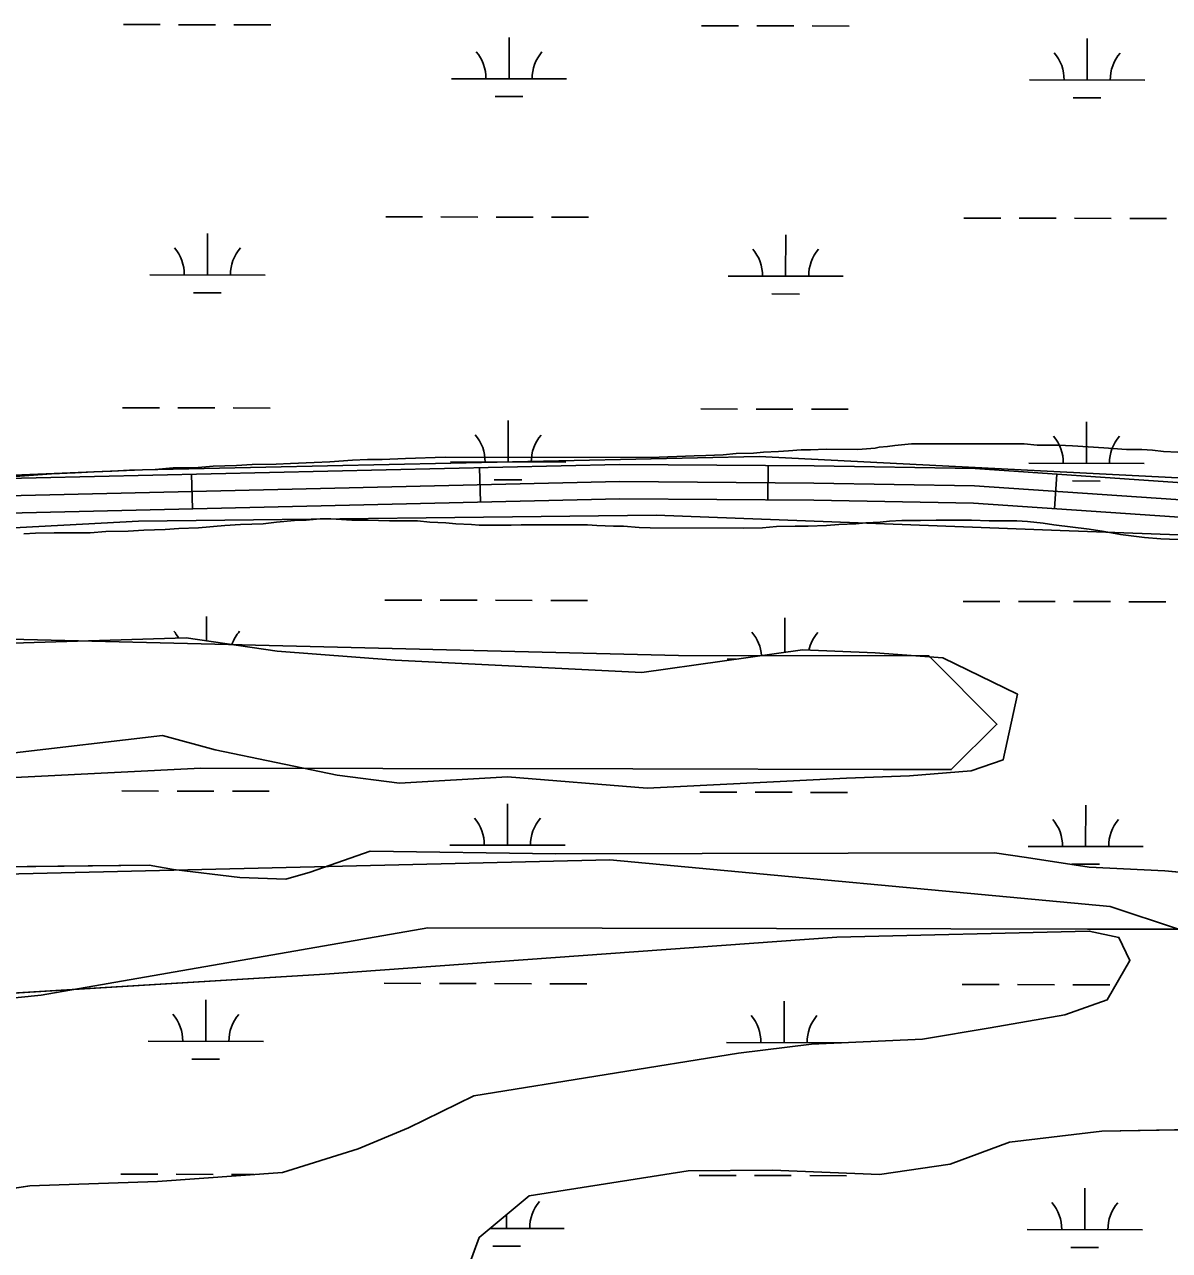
# Model space of a CAD drawing. Extents: x 3219052 to 3256913, y 800770 to 826146.
# Drawn here: x 3236110 to 3237103, y 820830 to 821894 of the extents above; entities that cross this region are included whole.
import ezdxf

# ---------------------------------------------------------------- set-up
doc = ezdxf.new("R2010")
doc.units = 0
for name, color, linetype in [('V-ROAD-CNTR', 7, 'Continuous'), ('V-SITE-VEGE', 7, 'Continuous'), ('V-TOPO-SHOR', 7, 'Continuous'), ('V-WETL-SWMP', 7, 'Continuous')]:
    doc.layers.add(name, color=color, linetype=linetype)

msp = doc.modelspace()

# ---------------------------------------------------------------- linework, layer by layer
at = {"layer": 'V-ROAD-CNTR'}
for p, q in [((3236505.3, 821479.5), (3236504.6, 821509.5)), ((3236754.8, 821481.4), (3236755, 821511.4)), ((3236255.3, 821473.7), (3236254.6, 821503.7)), ((3237003.7, 821473.8), (3237005.7, 821503.7))]:
    msp.add_line(p, q, dxfattribs=at)
for points in [[(3238617.1, 821243.7), (3238606.1, 821243.9), (3238581, 821242.8), (3238538.1, 821237.2), (3238505.3, 821237.4), (3238449.4, 821241.9), (3237836.7, 821382), (3237685.9, 821423.7), (3237638, 821436.6), (3237605.6, 821444.2), (3237576.4, 821447.7), (3237537.5, 821452.7), (3237294.3, 821479.1), (3237110.4, 821496.6), (3236934.8, 821508.6), (3236795.1, 821511.1), (3236626.2, 821512.3), (3236068.9, 821499.5), (3235304.3, 821460.7), (3234290.9, 821427.9), (3233313.7, 821383.6), (3232818.7, 821364.8)], [(3236069.5, 821484.5), (3236626.4, 821497.3), (3236794.9, 821496.1), (3236934.2, 821493.6), (3237109.1, 821481.7), (3237292.8, 821464.2), (3237535.7, 821437.8), (3237574.5, 821432.8), (3237603, 821429.4), (3237634.4, 821422), (3237681.9, 821409.3), (3237833, 821367.5), (3238447.1, 821227), (3238504.7, 821222.4), (3238539, 821222.2), (3238582.3, 821227.8), (3238606.2, 821228.9), (3238631.1, 821228.3)], [(3238628.6, 821213.3), (3238606.4, 821213.9), (3238583.6, 821212.9), (3238540, 821207.2), (3238504, 821207.4), (3238444.8, 821212.1), (3237829.3, 821352.9), (3237678, 821394.8), (3237630.7, 821407.5), (3237600.4, 821414.6), (3237572.7, 821417.9), (3237534, 821422.9), (3237291.3, 821449.3), (3237107.9, 821466.7), (3236933.5, 821478.6), (3236794.8, 821481.1), (3236626.5, 821482.3), (3236070.1, 821469.5)]]:
    msp.add_lwpolyline(points, dxfattribs=at)
at = {"layer": 'V-SITE-VEGE'}
for p, q in [((3236690.9, 821519.7), (3236701, 821520.1)), ((3236701, 821520.1), (3236716.1, 821520.6)), ((3236716.1, 821520.6), (3236727.2, 821521.6)), ((3236727.2, 821521.6), (3236742.4, 821522)), ((3236742.4, 821522), (3236751, 821523)), ((3236751, 821523), (3236764.1, 821523.5)), ((3236764.1, 821523.5), (3236772.7, 821524)), ((3236772.7, 821524), (3236783.8, 821525)), ((3236783.8, 821525), (3236791.9, 821524.9)), ((3236791.9, 821524.9), (3236805.6, 821525.4)), ((3236805.6, 821525.4), (3236832.9, 821525.3)), ((3236832.9, 821525.3), (3236848, 821526.3)), ((3236848, 821526.3), (3236851.6, 821527.3)), ((3236851.6, 821527.3), (3236858.6, 821527.8)), ((3236858.6, 821527.8), (3236865.2, 821528.8)), ((3236865.2, 821528.8), (3236879.4, 821530.2)), ((3236879.4, 821530.2), (3236977.4, 821530)), ((3236977.4, 821530), (3236988.5, 821528.9)), ((3236988.5, 821528.9), (3237007.2, 821528.9)), ((3237007.2, 821528.9), (3237019.3, 821528.3)), ((3237019.3, 821528.3), (3237046.6, 821526.7)), ((3237046.6, 821526.7), (3237066.3, 821525.2)), ((3237066.3, 821525.2), (3237079.5, 821525.1)), ((3237079.5, 821525.1), (3237088.6, 821524.6)), ((3237088.6, 821524.6), (3237098.2, 821523.6)), ((3237098.2, 821523.6), (3237110.8, 821523)), ((3236222.9, 821507.8), (3236238.6, 821509.3)), ((3236238.6, 821509.3), (3236260.3, 821509.7)), ((3236260.3, 821509.7), (3236273.4, 821510.7)), ((3236273.4, 821510.7), (3236293.6, 821511.2)), ((3236293.6, 821511.2), (3236307.3, 821512.1)), ((3236307.3, 821512.1), (3236328, 821512.6)), ((3236328, 821512.6), (3236340.6, 821513)), ((3236340.6, 821513), (3236360.9, 821514)), ((3236360.9, 821514), (3236374.5, 821514.5)), ((3236374.5, 821514.5), (3236394.2, 821515.9)), ((3236394.2, 821515.9), (3236407.4, 821516.4)), ((3236407.4, 821516.4), (3236420, 821516.4)), ((3236420, 821516.4), (3236440.2, 821517.3)), ((3236440.2, 821517.3), (3236474.6, 821518.7)), ((3236474.6, 821518.7), (3236652.9, 821518.2)), ((3236652.9, 821518.2), (3236690.9, 821519.7)), ((3236097.6, 821501.6), (3236132.9, 821504)), ((3236132.9, 821504), (3236153.7, 821505)), ((3236153.7, 821505), (3236169.8, 821505.9)), ((3236169.8, 821505.9), (3236185.5, 821506.4)), ((3236185.5, 821506.4), (3236200.7, 821507.4)), ((3236200.7, 821507.4), (3236222.9, 821507.8))]:
    msp.add_line(p, q, dxfattribs=at)
for points in [[(3237111.1, 821447.2), (3237095.9, 821447.8), (3237081.8, 821448.8), (3237061.1, 821451.4), (3237046.9, 821454), (3237033.8, 821456), (3237003, 821459.7), (3236993.9, 821461.2), (3236980.2, 821462.8), (3236971.1, 821463.3), (3236946.9, 821463.4), (3236931.7, 821463.9), (3236900.9, 821464), (3236887.3, 821463.5), (3236871.1, 821463.6), (3236860.5, 821463.1), (3236852.4, 821462.1), (3236839.8, 821461.6), (3236831.2, 821460.6), (3236816.5, 821460.2), (3236805.9, 821459.2), (3236789.7, 821458.7), (3236778.6, 821458.8), (3236762.4, 821458.3), (3236750.3, 821457.3), (3236733.6, 821456.9), (3236652.8, 821457.1), (3236643.2, 821457.6), (3236629.5, 821458.7), (3236620.9, 821458.7), (3236606.3, 821459.2), (3236598.2, 821459.8), (3236540.6, 821459.9), (3236532, 821459.5), (3236504.2, 821459.5), (3236497.7, 821460.1), (3236484, 821460.6), (3236475.4, 821461.6), (3236461.3, 821462.2), (3236450.7, 821463.2), (3236426.4, 821463.3), (3236407.2, 821463.8), (3236393.6, 821463.9), (3236375.4, 821464.9), (3236366.3, 821465), (3236354.2, 821464), (3236344, 821463.5), (3236328.4, 821462), (3236316.7, 821460.6), (3236297, 821460.1), (3236283.4, 821459.1), (3236260.6, 821457.2), (3236243.5, 821456.7), (3236231.8, 821455.7), (3236213.1, 821455.3), (3236199.5, 821454.3), (3236180.3, 821453.9), (3236166.6, 821452.9), (3236135.3, 821453), (3236119.1, 821452.5), (3236109, 821452)], [(3236099.1, 821357.1), (3236249.8, 821361.8), (3236328.9, 821350.1), (3236431.4, 821342.2), (3236645.6, 821331.7), (3236784.8, 821351.2), (3236848, 821348.6), (3236906.8, 821344.5), (3236971.5, 821312.9), (3236959, 821255.7), (3236931.2, 821246.2), (3236877.9, 821242), (3236823.1, 821239.8), (3236650.1, 821231.1), (3236528.9, 821241), (3236435.1, 821235.7), (3236381, 821242.6), (3236275, 821264.4), (3236229.3, 821276.8), (3236096.1, 821261.3)], [(3236096.1, 821261.3), (3236229.3, 821276.8), (3236275, 821264.4), (3236381, 821242.6), (3236435.1, 821235.7), (3236528.9, 821241), (3236650.1, 821231.1), (3236823.1, 821239.8), (3236877.9, 821242), (3236931.2, 821246.2), (3236959, 821255.7), (3236971.5, 821312.9), (3236906.8, 821344.5), (3236848, 821348.6), (3236784.8, 821351.2), (3236645.6, 821331.7), (3236431.4, 821342.2), (3236328.9, 821350.1), (3236249.8, 821361.8), (3236099.1, 821357.1)], [(3235971.8, 821161.5), (3236217.8, 821164.4), (3236238.9, 821160.7), (3236296.5, 821153.8), (3236336.3, 821152.1), (3236357.7, 821158.4), (3236409.5, 821176.5), (3236570.9, 821174.1), (3236951.7, 821175), (3236979.5, 821171), (3237033.9, 821162.5), (3237099.5, 821159.5), (3237175.8, 821152.1)], [(3236499.5, 820964), (3236729.4, 821001.1), (3236792.6, 821008.9), (3236889.2, 821013.4), (3236947.7, 821023.2), (3237012.5, 821034.5), (3237049.5, 821047.6), (3237069.1, 821081.7), (3237059.6, 821101.6), (3237033.8, 821107.2), (3236814.7, 821101.9), (3236370.2, 821069.7), (3235812.4, 821035.9)], [(3236030.2, 820873.1), (3236114.1, 820886), (3236225, 820889.7), (3236333.6, 820897.7), (3236399.2, 820918.2), (3236443, 820936.4), (3236499.5, 820964)], [(3237139.4, 820935.2), (3237044.8, 820933.5), (3236964.5, 820923.8), (3236913.1, 820904.8), (3236851.9, 820895.9), (3236758.9, 820899.7), (3236685.8, 820899.1), (3236547.8, 820877.2), (3236504.3, 820841.2), (3236487.9, 820796.3)]]:
    msp.add_lwpolyline(points, dxfattribs=at)
at = {"layer": 'V-TOPO-SHOR'}
for points in [[(3231018.6, 821021.2), (3231675.7, 821268.4), (3231959.5, 821325.2), (3232220.9, 821353.3), (3232335.7, 821359.5), (3232708.7, 821371.4), (3233145.3, 821380.1), (3233381.2, 821392.3), (3234592.5, 821440.8), (3235918.6, 821495.4), (3236211.9, 821507.5), (3236747.4, 821519.1), (3237139.4, 821499.2), (3237486.7, 821469.8), (3237665.2, 821440.7), (3237840.4, 821389.3), (3238331, 821267.2), (3238525.4, 821241.3), (3238624.2, 821260.2), (3238828.4, 821352.2), (3238956, 821431.6), (3238978.4, 821450.7), (3238997.6, 821479.4), (3239020.9, 821505.5)], [(3237499.4, 821425.1), (3237190.3, 821448.1), (3237008.6, 821454.8), (3236658, 821468.3), (3236208.6, 821462.9), (3235921.7, 821447.6), (3235548.7, 821429.2), (3235013.2, 821417.6), (3234653, 821402.4), (3233935.8, 821375.2), (3233263.2, 821338.4), (3232418.5, 821321), (3232147.5, 821308.8), (3231870.2, 821271.2), (3231669.2, 821220.6), (3231056.8, 820992.4), (3230986.6, 820979.8)], [(3233241.9, 820950.5), (3233478.7, 821017.6), (3233755.2, 821076.3), (3234110.5, 821075.5), (3234387, 821114.4), (3234801.7, 821192.5), (3235196.5, 821191.7), (3235512.4, 821210.8), (3235887.6, 821229.7), (3236262.7, 821248.7), (3236420.6, 821248.3), (3236637.7, 821247.9), (3236854.9, 821247.4), (3236914.1, 821247.3), (3236953.7, 821286.7), (3236894.6, 821346.1), (3236677.4, 821346.5), (3235789.1, 821368.1), (3235019.1, 821310.5), (3234762.6, 821350.5), (3234525.7, 821351), (3234348.1, 821371.1), (3233439.7, 821254.6), (3232906.6, 821216.2)], [(3233023.9, 820643.5), (3233379.3, 820682.2), (3233734.8, 820740.7), (3233991.5, 820799.4), (3234386.5, 820857.8), (3234801.1, 820916.1), (3235117.1, 820955), (3235551.5, 820993.5), (3236124.1, 821051.6), (3236459.8, 821110.1), (3236913.8, 821109.1), (3237032.3, 821108.9), (3237111.2, 821108.7), (3237052.1, 821128.6), (3236617.8, 821169), (3235847.9, 821150.8), (3235413.5, 821112.3), (3234998.9, 821073.6), (3234604, 821035), (3234011.6, 820977), (3233153.1, 820814.5)]]:
    msp.add_lwpolyline(points, dxfattribs=at)
at = {"layer": 'V-WETL-SWMP'}
for p, q in [((3236195.4, 821894.1), (3236227.4, 821894.1)), ((3236243.4, 821894), (3236275.4, 821894)), ((3236291.4, 821893.9), (3236323.4, 821893.9)), ((3236697.3, 821893.1), (3236729.3, 821893)), ((3236745.3, 821893), (3236777.3, 821892.9)), ((3236793.3, 821892.9), (3236825.3, 821892.8)), ((3236530.2, 821847), (3236530.2, 821883)), ((3237032.1, 821846), (3237032.1, 821882)), ((3236480.2, 821847.1), (3236580.2, 821846.9)), ((3236982.1, 821846.1), (3237082.1, 821845.8)), ((3236518.1, 821831.6), (3236542.1, 821831.6)), ((3237020, 821830.5), (3237044, 821830.5)), ((3236423.1, 821727.2), (3236455.1, 821727.1)), ((3236471.1, 821727.1), (3236503.1, 821727)), ((3236519.1, 821727), (3236551.1, 821726.9)), ((3236567.1, 821726.9), (3236599.1, 821726.8)), ((3236925, 821726.1), (3236957, 821726)), ((3236973, 821726), (3237005, 821725.9)), ((3237021, 821725.9), (3237053, 821725.8)), ((3237069, 821725.8), (3237101, 821725.7)), ((3236268.4, 821676.7), (3236268.4, 821712.7)), ((3236770.3, 821675.7), (3236770.4, 821711.7)), ((3236218.4, 821676.8), (3236318.4, 821676.6)), ((3236720.3, 821675.8), (3236820.3, 821675.6)), ((3236256.3, 821661.3), (3236280.3, 821661.3)), ((3236758.2, 821660.3), (3236782.2, 821660.2)), ((3236194.7, 821561.5), (3236226.7, 821561.4)), ((3236242.7, 821561.4), (3236274.7, 821561.3)), ((3236290.7, 821561.3), (3236322.7, 821561.2)), ((3236696.6, 821560.4), (3236728.6, 821560.3)), ((3236744.6, 821560.3), (3236776.6, 821560.2)), ((3236792.6, 821560.2), (3236824.6, 821560.1)), ((3236529.5, 821514.3), (3236529.5, 821550.3)), ((3237031.4, 821513.3), (3237031.5, 821549.3)), ((3236479.5, 821514.4), (3236579.5, 821514.2)), ((3236981.4, 821513.4), (3237081.4, 821513.2)), ((3236517.4, 821498.9), (3236541.4, 821498.9)), ((3237019.3, 821497.9), (3237043.3, 821497.8)), ((3236422.4, 821394.5), (3236454.4, 821394.4)), ((3236470.4, 821394.4), (3236502.4, 821394.3)), ((3236518.4, 821394.3), (3236550.4, 821394.2)), ((3236566.4, 821394.2), (3236598.4, 821394.1)), ((3236924.3, 821393.4), (3236956.3, 821393.4)), ((3236972.3, 821393.3), (3237004.3, 821393.3)), ((3237020.3, 821393.2), (3237052.3, 821393.2)), ((3237068.3, 821393.1), (3237100.3, 821393.1)), ((3236267.7, 821359.2), (3236267.7, 821380.1)), ((3236769.6, 821349.1), (3236769.7, 821379)), ((3236099.1, 821357.1), (3236249.8, 821361.8)), ((3236249.8, 821361.8), (3236328.9, 821350.1)), ((3236328.9, 821350.1), (3236431.4, 821342.2)), ((3236645.6, 821331.7), (3236784.8, 821351.2)), ((3236784.8, 821351.2), (3236848, 821348.6)), ((3236431.4, 821342.2), (3236645.6, 821331.7)), ((3236719.6, 821343.1), (3236727, 821343.1)), ((3236848, 821348.6), (3236906.8, 821344.5)), ((3236906.8, 821344.5), (3236971.5, 821312.9)), ((3236971.5, 821312.9), (3236959, 821255.7)), ((3236229.3, 821276.8), (3236096.1, 821261.3)), ((3236275, 821264.4), (3236229.3, 821276.8)), ((3236381, 821242.6), (3236275, 821264.4)), ((3236959, 821255.7), (3236931.2, 821246.2)), ((3236931.2, 821246.2), (3236877.9, 821242)), ((3236435.1, 821235.7), (3236381, 821242.6)), ((3236528.9, 821241), (3236435.1, 821235.7)), ((3236650.1, 821231.1), (3236528.9, 821241)), ((3236823.1, 821239.8), (3236650.1, 821231.1)), ((3236877.9, 821242), (3236823.1, 821239.8)), ((3236194, 821228.8), (3236226, 821228.7)), ((3236242, 821228.7), (3236274, 821228.6)), ((3236290, 821228.6), (3236322, 821228.5)), ((3236695.9, 821227.7), (3236727.9, 821227.7)), ((3236743.9, 821227.6), (3236775.9, 821227.6)), ((3236791.9, 821227.5), (3236823.9, 821227.5)), ((3236528.8, 821181.7), (3236528.8, 821217.7)), ((3237030.7, 821180.6), (3237030.8, 821216.6)), ((3236478.8, 821181.8), (3236578.8, 821181.6)), ((3236980.7, 821180.7), (3237080.7, 821180.5)), ((3236357.7, 821158.4), (3236409.5, 821176.5)), ((3236409.5, 821176.5), (3236570.9, 821174.1)), ((3236570.9, 821174.1), (3236951.7, 821175)), ((3236951.7, 821175), (3236979.5, 821171)), ((3236979.5, 821171), (3237033.9, 821162.5)), ((3235971.8, 821161.5), (3236217.8, 821164.4)), ((3236217.8, 821164.4), (3236238.9, 821160.7)), ((3236238.9, 821160.7), (3236296.5, 821153.8)), ((3236336.3, 821152.1), (3236357.7, 821158.4)), ((3237018.6, 821165.2), (3237042.6, 821165.2)), ((3237033.9, 821162.5), (3237099.5, 821159.5)), ((3237099.5, 821159.5), (3237175.8, 821152.1)), ((3236296.5, 821153.8), (3236336.3, 821152.1)), ((3237033.8, 821107.2), (3236814.7, 821101.9)), ((3237059.6, 821101.6), (3237033.8, 821107.2)), ((3236814.7, 821101.9), (3236370.2, 821069.7)), ((3237069.1, 821081.7), (3237059.6, 821101.6)), ((3237049.5, 821047.6), (3237069.1, 821081.7)), ((3236370.2, 821069.7), (3235812.4, 821035.9)), ((3236421.7, 821061.8), (3236453.7, 821061.7)), ((3236469.7, 821061.7), (3236501.7, 821061.6)), ((3236517.7, 821061.6), (3236549.7, 821061.5)), ((3236565.7, 821061.5), (3236597.7, 821061.4)), ((3236923.6, 821060.8), (3236955.6, 821060.7)), ((3236971.6, 821060.7), (3237003.6, 821060.6)), ((3237019.6, 821060.6), (3237051.6, 821060.5)), ((3236267, 821011.4), (3236267.1, 821047.4)), ((3236768.9, 821010.3), (3236769, 821046.3)), ((3237012.5, 821034.5), (3237049.5, 821047.6)), ((3236947.7, 821023.2), (3237012.5, 821034.5)), ((3236889.2, 821013.4), (3236947.7, 821023.2)), ((3236217, 821011.5), (3236317, 821011.3)), ((3236718.9, 821010.4), (3236818.9, 821010.2)), ((3236792.6, 821008.9), (3236889.2, 821013.4)), ((3236499.5, 820964), (3236729.4, 821001.1)), ((3236729.4, 821001.1), (3236792.6, 821008.9)), ((3236254.9, 820996), (3236278.9, 820995.9)), ((3236443, 820936.4), (3236499.5, 820964)), ((3236399.2, 820918.2), (3236443, 820936.4)), ((3237139.4, 820935.2), (3237044.8, 820933.5)), ((3237044.8, 820933.5), (3236964.5, 820923.8)), ((3236333.6, 820897.7), (3236399.2, 820918.2)), ((3236964.5, 820923.8), (3236913.2, 820904.8)), ((3236913.2, 820904.8), (3236851.9, 820895.9)), ((3236193.3, 820896.1), (3236225.3, 820896)), ((3236225, 820889.7), (3236333.6, 820897.7)), ((3236241.3, 820896), (3236273.3, 820895.9)), ((3236289.3, 820895.9), (3236308.8, 820895.9)), ((3236685.8, 820899.1), (3236547.8, 820877.2)), ((3236758.9, 820899.7), (3236685.8, 820899.1)), ((3236695.2, 820895.1), (3236727.2, 820895)), ((3236743.2, 820895), (3236775.2, 820894.9)), ((3236851.9, 820895.9), (3236758.9, 820899.7)), ((3236791.2, 820894.9), (3236823.2, 820894.8)), ((3236030.2, 820873.1), (3236114.1, 820886)), ((3236114.1, 820886), (3236225, 820889.7)), ((3237030, 820847.9), (3237030.1, 820883.9)), ((3236547.8, 820877.2), (3236504.3, 820841.2)), ((3236528.1, 820849), (3236528.1, 820860.9)), ((3236504.3, 820841.2), (3236487.9, 820796.3)), ((3236513.8, 820849), (3236578.1, 820848.9)), ((3236980, 820848), (3237080, 820847.8)), ((3236516, 820833.6), (3236540, 820833.5)), ((3237017.9, 820832.5), (3237041.9, 820832.5))]:
    msp.add_line(p, q, dxfattribs=at)
for centre, start, end in [((3236474.9, 821847.6), 359.1081, 40.6518), ((3236585.4, 821847.4), 139.1081, 180.6517), ((3236976.8, 821846.5), 359.1081, 40.6518), ((3237087.3, 821846.3), 139.1081, 180.6517), ((3236213.1, 821677.3), 359.1081, 40.6518), ((3236323.6, 821677.1), 139.1081, 180.6517), ((3236715, 821676.3), 359.1081, 40.6518), ((3236825.5, 821676), 139.1081, 180.6517), ((3236474.2, 821514.9), 359.1081, 40.6518), ((3236584.7, 821514.7), 139.1081, 180.6517), ((3236976.1, 821513.9), 359.1081, 40.6518), ((3237086.6, 821513.6), 139.1081, 180.6517), ((3236212.4, 821344.7), 28.7804, 40.6518), ((3236322.9, 821344.4), 139.1081, 160.9737), ((3236714.3, 821343.6), 4.3045, 40.6518), ((3236824.8, 821343.4), 139.1081, 167.5549), ((3236473.5, 821182.2), 359.1081, 40.6518), ((3236584, 821182), 139.1081, 180.6517), ((3236975.4, 821181.2), 359.1081, 40.6518), ((3237085.9, 821181), 139.1081, 180.6517), ((3236211.7, 821012), 359.1081, 40.6518), ((3236322.2, 821011.8), 139.1081, 180.6517), ((3236713.6, 821010.9), 359.1081, 40.6518), ((3236824.1, 821010.7), 139.1081, 180.6517), ((3236583.3, 820849.3), 139.1081, 180.6517), ((3236974.7, 820848.5), 359.1081, 40.6518), ((3237085.2, 820848.3), 139.1081, 180.6517)]:
    msp.add_arc(centre, 35.2, start, end, dxfattribs=at)

doc.saveas('drawing.dxf')
